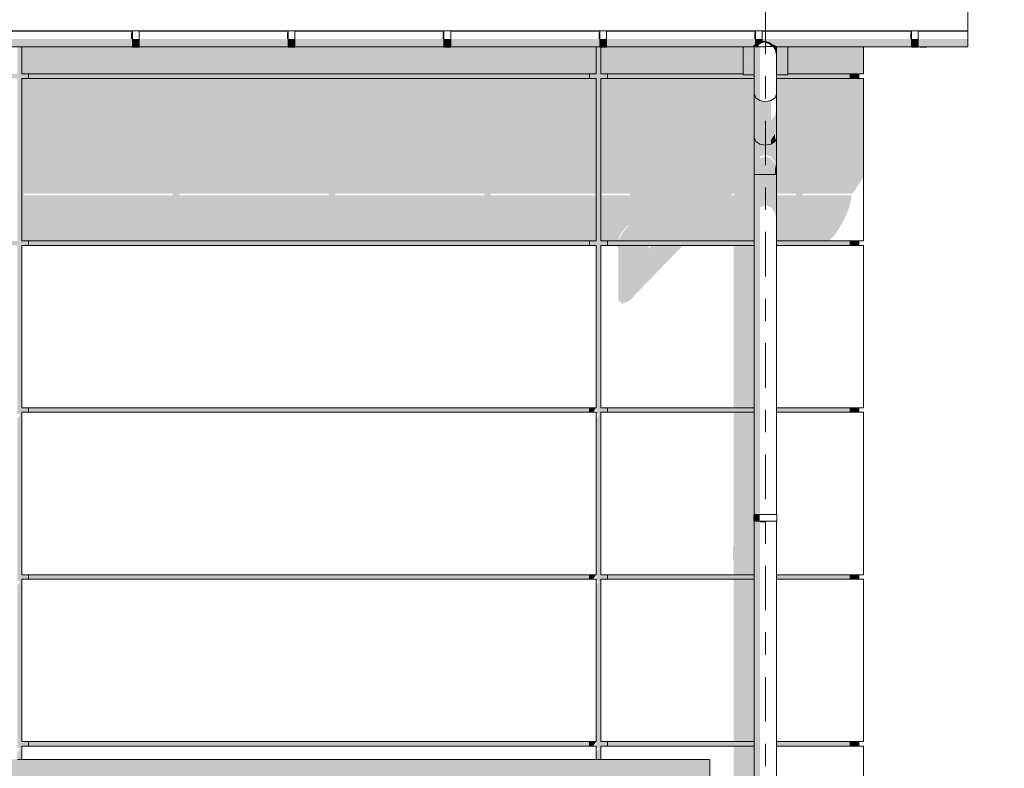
# Model space of a CAD drawing. Header units: metres. Extents: x -111 to -1, y -8 to 26.
# Tile 967 of 1056: x -21.1 to -16.68, y 2.59 to 5.95. Entities that reach past the tile are written whole.
import ezdxf
from ezdxf.enums import TextEntityAlignment as Align

# ---------------------------------------------------------------- set-up
doc = ezdxf.new("R2010")
doc.units = ezdxf.units.M
doc.header["$MEASUREMENT"] = 0
doc.linetypes.add('Raster', pattern=[0.4, 0.2, -0.1, 0, -0.1])
for name, color, linetype in [('10 Fassade', 7, 'Continuous'), ('10 Wand außen', 7, 'Continuous'), ('20 Träger', 7, 'Continuous'), ('30 Dachaufbau', 7, 'Continuous'), ('30 Dachentwässerung', 7, 'Continuous'), ('90 Achsraster', 7, 'Continuous'), ('94 Genehmigungsplanung Bemaßung', 7, 'Continuous')]:
    doc.layers.add(name, color=color, linetype=linetype)
doc.styles.add('ERSTELLTER_STIL_1', font='arial.ttf')
doc.styles.add('ERSTELLTER_STIL_2', font='arial.ttf')
doc.dimstyles.new('ERSTELLTER_STIL__1', dxfattribs={"dimtxt": 0.25, "dimasz": 0.19, "dimexe": 0.18, "dimexo": 0.1, "dimgap": 0, "dimtad": 1, "dimtih": 1, "dimtoh": 1, "dimzin": 0, "dimdsep": 46, "dimtxsty": 'ERSTELLTER_STIL_2', "dimblk": 'ARROWHEAD_6', "dimblk1": 'ARROWHEAD_6', "dimblk2": 'ARROWHEAD_6', "dimcen": 0.09, "dimclrd": 7, "dimclre": 7, "dimclrt": 7, "dimazin": 0, "dimtfac": 1, "dimtdec": 4, "dimtmove": 0, "dimatfit": 3, "dimfxl": 1, "dimtolj": 1, "dimtzin": 0, "dimarcsym": 0})

# ---------------------------------------------------------------- blocks, each defined once
blk = doc.blocks.new('Standard-Rastermarker[9]_1', base_point=(-17.7511, 10))
at = {"layer": '90 Achsraster', "color": 14, "linetype": 'Raster', "lineweight": 18, "true_color": 0xa80000}
blk.add_line((-17.7511, 9), (-17.7511, -1), dxfattribs=at)
at = {"layer": '90 Achsraster', "color": 14, "lineweight": 18, "true_color": 0xa80000, "style": 'ERSTELLTER_STIL_1'}
for tag, p in [('AC_MarkerText_1_0', (-17.7511, 10.5)), ('AC_MarkerText_1_1', (-17.7511, -2.2))]:
    blk.add_attdef(tag, text='', height=0.3, rotation=360, dxfattribs=at).set_placement(p, align=Align.TOP_CENTER)
blk = doc.blocks.new('*D128', base_point=(-27236.1321, 0))
at = {"layer": '94 Genehmigungsplanung Bemaßung', "color": 7, "linetype": 'Continuous', "lineweight": 13}
for p, q in [((-58.1625, 9.3843), (-58.1625, 9.7593)), ((-17.3411, 9.3843), (-17.3411, 9.7593)), ((-58.0625, 9.6718), (-58.2625, 9.4718)), ((-17.2411, 9.6718), (-17.4411, 9.4718)), ((-58.3125, 9.5718), (-58.1625, 9.5718)), ((-58.1625, 9.5718), (-17.3411, 9.5718))]:
    blk.add_line(p, q, dxfattribs=at)
at = {"layer": '94 Genehmigungsplanung Bemaßung', "color": 7, "lineweight": 13, "insert": (-38.1808, 9.6218), "char_height": 0.25, "attachment_point": 7, "style": 'ERSTELLTER_STIL_2'}
blk.add_mtext('\\A1;{\\pql;\\fArial|b0|i0|c0|p0;\\W1.000000;40,82}', dxfattribs=at)
blk = doc.blocks.new('ARROWHEAD_6')
at = {"color": 0, "linetype": 'Continuous', "lineweight": 0}
for p, q in [((-0.5, -0.5), (0.5, 0.5)), ((0, 0), (-1, 0))]:
    blk.add_line(p, q, dxfattribs=at)
blk = doc.blocks.new('*D130', base_point=(-27236.1321, 0))
at = {"layer": '94 Genehmigungsplanung Bemaßung', "color": 7, "linetype": 'Continuous', "lineweight": 13}
for p, q in [((-17.3411, 9.3843), (-17.3411, 9.7593)), ((-2.3419, 9.3843), (-2.3419, 9.7593)), ((-17.2411, 9.6718), (-17.4411, 9.4718)), ((-2.4419, 9.4718), (-2.2419, 9.6718)), ((-17.3411, 9.5718), (-2.3419, 9.5718)), ((-2.3419, 9.5718), (-2.1919, 9.5718))]:
    blk.add_line(p, q, dxfattribs=at)
at = {"layer": '94 Genehmigungsplanung Bemaßung', "color": 7, "lineweight": 13, "insert": (-10.2705, 9.6218), "char_height": 0.25, "attachment_point": 7, "style": 'ERSTELLTER_STIL_2'}
blk.add_mtext('\\A1;{\\pql;\\fArial|b0|i0|c0|p0;\\W1.000000;15,00}', dxfattribs=at)
blk = doc.blocks.new('*D140', base_point=(-27236.1321, 0))
at = {"layer": '94 Genehmigungsplanung Bemaßung', "color": 7, "linetype": 'Continuous', "lineweight": 13}
for p, q in [((-17.7511, 8.6208), (-17.7511, 8.9958)), ((-17.3411, 8.6208), (-17.3411, 8.9958)), ((-17.6511, 8.9083), (-17.8511, 8.7083)), ((-17.4411, 8.7083), (-17.2411, 8.9083)), ((-17.7511, 8.8083), (-17.3411, 8.8083)), ((-17.3411, 8.8083), (-17.1911, 8.8083))]:
    blk.add_line(p, q, dxfattribs=at)

msp = doc.modelspace()

# ---------------------------------------------------------------- hatches: boundary and pattern name
at = {"layer": '10 Fassade', "linetype": 'Continuous', "lineweight": 0, "true_color": 0x000000}
for points in [[(-21.0911, 5.9044), (-21.1111, 5.9044), (-21.1111, 5.9024), (-21.0911, 5.9024)], [(-21.0911, 5.9044), (-21.0911, 5.9024), (-20.595, 5.9024), (-20.595, 5.9044)], [(-20.565, 5.9044), (-20.565, 5.9024), (-19.895, 5.9024), (-19.895, 5.9044)], [(-19.865, 5.9044), (-19.865, 5.9024), (-19.195, 5.9024), (-19.195, 5.9044)], [(-19.165, 5.9044), (-19.165, 5.9024), (-18.5111, 5.9024), (-18.5111, 5.9044)], [(-18.5111, 5.9044), (-18.5111, 5.9024), (-18.495, 5.9024), (-18.495, 5.9044)], [(-18.465, 5.9044), (-18.465, 5.9024), (-17.8511, 5.9024), (-17.8511, 5.9044)], [(-17.6511, 5.9024), (-17.3111, 5.9024), (-17.3111, 5.9044), (-17.6511, 5.9044)], [(-21.1411, 4.94), (-21.1111, 4.94), (-21.1111, 4.916), (-21.1081, 4.916), (-21.1111, 4.9117), (-21.1111, 4.21), (-21.1111, 4.19), (-21.1111, 4.1817), (-21.0969, 4.1817), (-21.1111, 4.1617), (-21.1111, 3.46), (-21.1111, 3.44), (-21.1111, 3.4317), (-21.0969, 3.4317), (-21.1111, 3.4117), (-21.1111, 2.71), (-21.1111, 2.69), (-21.1111, 2.6817), (-21.0969, 2.6817), (-21.1111, 2.6617), (-21.1111, 2.63), (-21.0911, 2.63), (-21.0911, 2.69), (-21.0611, 2.69), (-21.0611, 2.71), (-21.0911, 2.71), (-21.0911, 3.44), (-21.0611, 3.44), (-21.0611, 3.46), (-21.0911, 3.46), (-21.0911, 4.19), (-21.0611, 4.19), (-21.0611, 4.21), (-21.0911, 4.21), (-21.0911, 4.94), (-21.0611, 4.94), (-21.0611, 4.96), (-21.0911, 4.96), (-21.0911, 5.69), (-21.0611, 5.69), (-21.0611, 5.71), (-21.0911, 5.71), (-21.0911, 5.8324), (-21.1111, 5.8324), (-21.1111, 5.71), (-21.1411, 5.71), (-21.1411, 5.69), (-21.1111, 5.69), (-21.1111, 4.96), (-21.1411, 4.96)], [(-21.0911, 5.71), (-18.5111, 5.71), (-18.5111, 5.8324), (-19.165, 5.8324), (-19.165, 5.8304), (-19.195, 5.8304), (-19.195, 5.8324), (-19.865, 5.8324), (-19.865, 5.8304), (-19.895, 5.8304), (-19.895, 5.8324), (-20.565, 5.8324), (-20.565, 5.8304), (-20.595, 5.8304), (-20.595, 5.8324), (-21.0911, 5.8324)], [(-18.5411, 5.71), (-18.5411, 5.69), (-18.5111, 5.69), (-18.5111, 4.96), (-18.5411, 4.96), (-18.5411, 4.94), (-18.5111, 4.94), (-18.5111, 4.916), (-18.5081, 4.916), (-18.5111, 4.9117), (-18.5111, 4.21), (-18.5111, 4.19), (-18.5111, 4.1817), (-18.4969, 4.1817), (-18.5111, 4.1617), (-18.5111, 3.46), (-18.5111, 3.44), (-18.5111, 3.4317), (-18.4969, 3.4317), (-18.5111, 3.4117), (-18.5111, 2.71), (-18.5111, 2.69), (-18.5111, 2.6817), (-18.4969, 2.6817), (-18.5111, 2.6617), (-18.5111, 2.63), (-18.4911, 2.63), (-18.4911, 2.69), (-18.4611, 2.69), (-18.4611, 2.71), (-18.4911, 2.71), (-18.4911, 3.44), (-18.4611, 3.44), (-18.4611, 3.46), (-18.4911, 3.46), (-18.4911, 4.19), (-18.4611, 4.19), (-18.4611, 4.21), (-18.4911, 4.21), (-18.4911, 4.94), (-18.4611, 4.94), (-18.4611, 4.96), (-18.4911, 4.96), (-18.4911, 5.69), (-18.4611, 5.69), (-18.4611, 5.71), (-18.4911, 5.71), (-18.4911, 5.8304), (-18.495, 5.8304), (-18.495, 5.8324), (-18.5111, 5.8324), (-18.5111, 5.71)], [(-18.4911, 5.8304), (-18.4911, 5.71), (-17.8511, 5.71), (-17.8511, 5.8324), (-18.465, 5.8324), (-18.465, 5.8304)], [(-17.6511, 5.8324), (-17.6511, 5.71), (-17.3111, 5.71), (-17.3111, 5.8324)], [(-21.0611, 5.71), (-21.0611, 5.69), (-18.5411, 5.69), (-18.5411, 5.71)], [(-18.4611, 5.71), (-18.4611, 5.69), (-17.8011, 5.69), (-17.8011, 5.7062), (-17.8511, 5.7062), (-17.8511, 5.71)], [(-17.6511, 5.7062), (-17.7011, 5.7062), (-17.7011, 5.69), (-17.3706, 5.69), (-17.3706, 5.71), (-17.6511, 5.71)], [(-17.3706, 5.71), (-17.3706, 5.69), (-17.3311, 5.69), (-17.3311, 5.71)], [(-17.7011, 5.69), (-17.7011, 5.1716), (-17.6131, 5.1716), (-17.6146, 5.164), (-17.7011, 5.164), (-17.7011, 4.96), (-17.4638, 4.96), (-17.4333, 4.995), (-17.3983, 5.0539), (-17.3726, 5.1157), (-17.3633, 5.164), (-17.5846, 5.164), (-17.5831, 5.1716), (-17.3593, 5.1716), (-17.3111, 5.2465), (-17.3111, 5.69)], [(-21.0611, 4.96), (-21.0611, 4.94), (-18.5411, 4.94), (-18.5411, 4.96)], [(-18.4611, 4.94), (-17.8011, 4.94), (-17.8011, 4.96), (-18.4611, 4.96)], [(-17.7011, 4.94), (-17.3706, 4.94), (-17.3706, 4.96), (-17.7011, 4.96)], [(-17.3706, 4.96), (-17.3706, 4.94), (-17.3311, 4.94), (-17.3311, 4.96)], [(-20.5196, 4.94), (-20.5515, 4.94), (-20.5512, 4.9393), (-20.5212, 4.9393)], [(-19.8196, 4.94), (-19.8515, 4.94), (-19.8512, 4.9393), (-19.8212, 4.9393)], [(-19.1515, 4.94), (-19.1512, 4.9393), (-19.1212, 4.9393), (-19.1196, 4.94)], [(-18.4515, 4.94), (-18.4512, 4.9393), (-18.4212, 4.9393), (-18.4196, 4.94)], [(-18.4173, 4.94), (-18.4173, 4.9337), (-18.4115, 4.9307), (-18.4115, 4.6915), (-18.3932, 4.6774), (-18.3615, 4.6915), (-18.1216, 4.94), (-18.261, 4.94), (-18.2749, 4.9256), (-18.2749, 4.94)], [(-17.8011, 4.94), (-17.894, 4.94), (-17.894, 4.21), (-17.8011, 4.21)], [(-21.0611, 4.21), (-21.0611, 4.19), (-18.5411, 4.19), (-18.5411, 4.21)], [(-18.5111, 4.21), (-18.5411, 4.21), (-18.5411, 4.19), (-18.5252, 4.19)], [(-17.8011, 4.21), (-18.4611, 4.21), (-18.4611, 4.19), (-17.8011, 4.19)], [(-17.7011, 4.21), (-17.7011, 4.19), (-17.3706, 4.19), (-17.3706, 4.21)], [(-17.3706, 4.21), (-17.3706, 4.19), (-17.3311, 4.19), (-17.3311, 4.21)], [(-17.8969, 3.5306), (-17.894, 3.5291), (-17.894, 3.46), (-17.8011, 3.46), (-17.8011, 3.7), (-17.8031, 3.7), (-17.8031, 3.73), (-17.8011, 3.73), (-17.8011, 4.19), (-17.894, 4.19), (-17.894, 3.593), (-17.8969, 3.5875)], [(-17.7011, 3.7), (-17.7011, 3.6972), (-17.6991, 3.7)], [(-21.0611, 3.44), (-18.5411, 3.44), (-18.5411, 3.46), (-21.0611, 3.46)], [(-18.5111, 3.46), (-18.5411, 3.46), (-18.5411, 3.44), (-18.5252, 3.44)], [(-17.8011, 3.46), (-18.4611, 3.46), (-18.4611, 3.44), (-17.8011, 3.44)], [(-17.7011, 3.44), (-17.3706, 3.44), (-17.3706, 3.46), (-17.7011, 3.46)], [(-17.3706, 3.46), (-17.3706, 3.44), (-17.3311, 3.44), (-17.3311, 3.46)], [(-17.894, 2.71), (-17.8011, 2.71), (-17.8011, 3.44), (-17.894, 3.44)], [(-21.0611, 2.69), (-18.5411, 2.69), (-18.5411, 2.71), (-21.0611, 2.71)], [(-18.5111, 2.71), (-18.5411, 2.71), (-18.5411, 2.69), (-18.5252, 2.69)], [(-17.8011, 2.71), (-18.4611, 2.71), (-18.4611, 2.69), (-17.8011, 2.69)], [(-17.3706, 2.71), (-17.7011, 2.71), (-17.7011, 2.69), (-17.3706, 2.69)], [(-17.3706, 2.71), (-17.3706, 2.69), (-17.3311, 2.69), (-17.3311, 2.71)], [(-17.894, 2.69), (-17.894, 1.96), (-17.8011, 1.96), (-17.8011, 2), (-17.8031, 2), (-17.8031, 2.03), (-17.8011, 2.03), (-17.8011, 2.69)]]:
    msp.add_hatch(color=18, dxfattribs=at).paths.add_polyline_path(points)
h = msp.add_hatch(color=18, dxfattribs=at)
h.paths.add_polyline_path([(-18.5111, 5.69), (-21.0911, 5.69), (-21.0911, 4.96), (-18.5111, 4.96), (-18.5111, 5.164), (-18.9846, 5.164), (-18.9831, 5.1716), (-18.5111, 5.1716)])
h.paths.add_polyline_path([(-21.0846, 5.164), (-21.0831, 5.1716), (-20.4131, 5.1716), (-20.4146, 5.164)], flags=0)
h.paths.add_polyline_path([(-20.3846, 5.164), (-20.3831, 5.1716), (-19.7131, 5.1716), (-19.7146, 5.164)], flags=0)
h.paths.add_polyline_path([(-19.6846, 5.164), (-19.6831, 5.1716), (-19.0131, 5.1716), (-19.0146, 5.164)], flags=0)
h = msp.add_hatch(color=18, dxfattribs=at)
h.paths.add_polyline_path([(-18.4911, 5.69), (-18.4911, 5.1716), (-18.3594, 5.1716), (-18.3584, 5.164), (-18.4911, 5.164), (-18.4911, 4.96), (-17.8011, 4.96), (-17.8011, 5.69)])
h.paths.add_polyline_path([(-18.4107, 4.966), (-18.414, 4.966), (-18.399, 4.995), (-18.3673, 5.0303), (-18.3632, 5.0332), (-18.3699, 5.022), (-18.3932, 4.996), (-18.4059, 4.9715)], flags=0)
h.paths.add_polyline_path([(-17.894, 5.164), (-17.9054, 5.164), (-17.898, 5.1716), (-17.894, 5.1716)], flags=0)
at = {"layer": '10 Wand außen', "linetype": 'Continuous', "lineweight": 0, "true_color": 0x000000}
for points in [[(-22.5084, 2.63), (-22.4284, 2.55), (-18.0811, 2.55), (-18.0011, 2.63)], [(-18.0011, 2.63), (-18.0811, 2.55), (-18.0811, 2.01), (-18.0511, 1.98), (-18.0011, 1.98)]]:
    msp.add_hatch(color=18, dxfattribs=at).paths.add_polyline_path(points)
at = {"layer": '20 Träger', "linetype": 'Continuous', "lineweight": 0, "true_color": 0x000000}
for points in [[(-17.795, 5.9044), (-17.8511, 5.9044), (-17.8511, 5.9024), (-17.795, 5.9024)], [(-17.6511, 5.9044), (-17.765, 5.9044), (-17.765, 5.9024), (-17.6511, 5.9024)], [(-17.7011, 5.7062), (-17.6511, 5.7062), (-17.6511, 5.8324), (-17.7011, 5.8324)]]:
    msp.add_hatch(color=18, dxfattribs=at).paths.add_polyline_path(points)
h = msp.add_hatch(color=18, dxfattribs=at)
h.paths.add_polyline_path([(-17.8511, 5.8324), (-17.8511, 5.7062), (-17.8011, 5.7062), (-17.8011, 5.8324)])
h.paths.add_polyline_path([(-17.8039, 5.7641), (-17.8252, 5.7568), (-17.8247, 5.7578), (-17.8048, 5.7646)], flags=0)
at = {"layer": '30 Dachentwässerung', "linetype": 'Continuous', "lineweight": 0, "true_color": 0x000000}
for points in [[(-20.595, 5.8965), (-20.6005, 5.8965), (-20.6005, 5.8674), (-20.595, 5.8674)], [(-19.9005, 5.8965), (-19.9005, 5.8674), (-19.895, 5.8674), (-19.895, 5.8965)], [(-19.195, 5.8965), (-19.2005, 5.8965), (-19.2005, 5.8674), (-19.195, 5.8674)], [(-18.495, 5.8965), (-18.5005, 5.8965), (-18.5005, 5.8674), (-18.495, 5.8674)], [(-17.795, 5.8965), (-17.8005, 5.8965), (-17.8005, 5.8674), (-17.795, 5.8674)], [(-17.1005, 5.8965), (-17.1005, 5.8674), (-17.095, 5.8674), (-17.095, 5.8965)], [(-17.0261, 5.9044), (-17.0561, 5.9044), (-17.0561, 5.9024), (-17.0261, 5.9024)], [(-20.595, 5.8674), (-21.265, 5.8674), (-21.265, 5.8418), (-20.595, 5.8418)], [(-21.265, 5.8324), (-20.595, 5.8324), (-20.595, 5.8418), (-21.265, 5.8418)], [(-20.595, 5.8403), (-20.565, 5.8403), (-20.565, 5.8674), (-20.595, 5.8674)], [(-20.595, 5.8304), (-20.565, 5.8304), (-20.565, 5.8403), (-20.595, 5.8403)], [(-20.565, 5.8418), (-19.895, 5.8418), (-19.895, 5.8674), (-20.565, 5.8674)], [(-20.565, 5.8324), (-19.895, 5.8324), (-19.895, 5.8418), (-20.565, 5.8418)], [(-19.895, 5.8403), (-19.865, 5.8403), (-19.865, 5.8674), (-19.895, 5.8674)], [(-19.895, 5.8304), (-19.865, 5.8304), (-19.865, 5.8403), (-19.895, 5.8403)], [(-19.865, 5.8674), (-19.865, 5.8418), (-19.195, 5.8418), (-19.195, 5.8674)], [(-19.195, 5.8418), (-19.865, 5.8418), (-19.865, 5.8324), (-19.195, 5.8324)], [(-19.195, 5.8403), (-19.165, 5.8403), (-19.165, 5.8674), (-19.195, 5.8674)], [(-19.195, 5.8304), (-19.165, 5.8304), (-19.165, 5.8403), (-19.195, 5.8403)], [(-19.165, 5.8674), (-19.165, 5.8418), (-18.495, 5.8418), (-18.495, 5.8674)], [(-19.165, 5.8418), (-19.165, 5.8324), (-18.495, 5.8324), (-18.495, 5.8418)], [(-18.495, 5.8403), (-18.465, 5.8403), (-18.465, 5.8674), (-18.495, 5.8674)], [(-18.495, 5.8304), (-18.465, 5.8304), (-18.465, 5.8403), (-18.495, 5.8403)], [(-17.795, 5.8674), (-18.465, 5.8674), (-18.465, 5.8418), (-17.795, 5.8418)], [(-17.795, 5.8418), (-18.465, 5.8418), (-18.465, 5.8324), (-17.8068, 5.8324), (-17.8001, 5.8391), (-17.795, 5.8405)], [(-17.8001, 5.8391), (-17.8068, 5.8324), (-17.8001, 5.8324)], [(-17.795, 5.8405), (-17.8001, 5.8391), (-17.8001, 5.8324), (-17.7818, 5.8324), (-17.7818, 5.8466), (-17.7881, 5.8403), (-17.795, 5.8385)], [(-17.795, 5.8674), (-17.795, 5.8403), (-17.7881, 5.8403), (-17.7818, 5.8466), (-17.765, 5.8512), (-17.765, 5.8674)], [(-17.7881, 5.8403), (-17.795, 5.8403), (-17.795, 5.8385)], [(-17.765, 5.8512), (-17.7818, 5.8466), (-17.7818, 5.8397), (-17.771, 5.847), (-17.7568, 5.8524), (-17.7568, 5.8568), (-17.765, 5.8546)], [(-17.765, 5.8674), (-17.765, 5.8546), (-17.7568, 5.8568), (-17.7318, 5.8501), (-17.7235, 5.8418), (-17.095, 5.8418), (-17.095, 5.8674)], [(-17.7568, 5.8568), (-17.7568, 5.8524), (-17.7318, 5.8429), (-17.7318, 5.8501)], [(-17.7235, 5.8418), (-17.7318, 5.8501), (-17.7318, 5.8429), (-17.7251, 5.8334), (-17.7135, 5.8334), (-17.7135, 5.8391)], [(-17.7235, 5.8418), (-17.7135, 5.8391), (-17.7078, 5.8334), (-17.702, 5.8334), (-17.7011, 5.8324), (-17.095, 5.8324), (-17.095, 5.8403), (-17.095, 5.8418)], [(-17.7135, 5.8391), (-17.7135, 5.8334), (-17.7078, 5.8334)], [(-17.095, 5.8403), (-17.065, 5.8403), (-17.065, 5.8674), (-17.095, 5.8674)], [(-17.095, 5.8304), (-17.065, 5.8304), (-17.065, 5.8403), (-17.095, 5.8403)], [(-17.065, 5.8418), (-16.8411, 5.8418), (-16.8411, 5.8674), (-17.065, 5.8674)], [(-17.065, 5.8418), (-17.065, 5.8403), (-17.065, 5.8324), (-16.8411, 5.8324), (-16.8411, 5.8418)], [(-17.8011, 5.8324), (-17.8011, 5.6201), (-17.7944, 5.6028), (-17.7944, 5.8324)], [(-17.7818, 5.8324), (-17.7944, 5.8324), (-17.7944, 5.6028), (-17.7761, 5.5902), (-17.7761, 5.8324)], [(-17.7761, 5.8294), (-17.759, 5.8294), (-17.7539, 5.8324), (-17.7761, 5.8324)], [(-17.7194, 5.8334), (-17.7078, 5.817), (-17.7078, 5.8334)], [(-17.7078, 5.8334), (-17.7078, 5.817), (-17.7011, 5.7817), (-17.7011, 5.8324), (-17.702, 5.8334)], [(-17.0561, 5.8304), (-17.0261, 5.8304), (-17.0261, 5.8324), (-17.0561, 5.8324)], [(-17.7944, 5.6028), (-17.8011, 5.6201), (-17.8011, 5.4242), (-17.7944, 5.407)], [(-17.7761, 5.5902), (-17.7944, 5.6028), (-17.7944, 5.407), (-17.7761, 5.3943)], [(-17.7511, 5.5855), (-17.7761, 5.5902), (-17.7761, 5.3943), (-17.7511, 5.3897)], [(-17.7261, 5.5902), (-17.7511, 5.5855), (-17.7511, 5.3897), (-17.7261, 5.3943)], [(-17.7011, 5.5611), (-17.7078, 5.5246), (-17.7078, 5.4443), (-17.7011, 5.4808)], [(-17.7078, 5.5246), (-17.7261, 5.4978), (-17.7261, 5.4176), (-17.7078, 5.4443)], [(-17.7078, 5.4415), (-17.7261, 5.4148), (-17.7261, 5.3943), (-17.7078, 5.407)], [(-17.7011, 5.4242), (-17.7011, 5.478), (-17.7078, 5.4415), (-17.7078, 5.407)], [(-17.7944, 5.407), (-17.8011, 5.4242), (-17.8011, 5.2585), (-17.7944, 5.2585)], [(-17.7761, 5.3943), (-17.7944, 5.407), (-17.7944, 5.2585), (-17.7761, 5.2585)], [(-17.7261, 5.3943), (-17.7261, 5.3384), (-17.7078, 5.3125), (-17.7078, 5.407)], [(-17.7078, 5.407), (-17.7078, 5.3125), (-17.7011, 5.2772), (-17.7011, 5.4242)], [(-17.7761, 5.3943), (-17.7761, 5.3384), (-17.7511, 5.3479), (-17.7511, 5.3897)], [(-17.7511, 5.3897), (-17.7511, 5.3479), (-17.7261, 5.3384), (-17.7261, 5.3943)], [(-17.7761, 5.2585), (-17.7511, 5.2585), (-17.7511, 5.3402), (-17.7761, 5.3308)], [(-17.7511, 5.2585), (-17.7261, 5.2585), (-17.7261, 5.3308), (-17.7511, 5.3402)], [(-17.7261, 5.3308), (-17.7261, 5.2585), (-17.7078, 5.2585), (-17.7078, 5.3049)], [(-17.7078, 5.2585), (-17.7011, 5.2585), (-17.7011, 5.2695), (-17.7078, 5.3049)], [(-17.7944, 5.2585), (-17.8011, 5.2585), (-17.8011, 3.73), (-17.7944, 3.73)], [(-17.7761, 5.2585), (-17.7944, 5.2585), (-17.7944, 3.73), (-17.7761, 3.73)], [(-17.7761, 5.111), (-17.7511, 5.1205), (-17.7511, 5.2585), (-17.7761, 5.2585)], [(-17.7261, 5.2585), (-17.7511, 5.2585), (-17.7511, 5.1205), (-17.7261, 5.111)], [(-17.7078, 5.2585), (-17.7261, 5.2585), (-17.7261, 5.111), (-17.7078, 5.0852)], [(-17.7078, 5.0852), (-17.7011, 5.0498), (-17.7011, 5.2585), (-17.7078, 5.2585)], [(-17.8031, 3.7), (-17.7961, 3.7), (-17.7961, 3.73), (-17.8031, 3.73)], [(-17.7961, 3.7), (-17.7771, 3.7), (-17.7771, 3.73), (-17.7961, 3.73)], [(-17.8011, 2.03), (-17.7944, 2.03), (-17.7944, 3.7), (-17.8011, 3.7)], [(-17.7761, 3.7), (-17.7944, 3.7), (-17.7944, 2.03), (-17.7761, 2.03)], [(-17.7761, 3.6959), (-17.754, 3.6959), (-17.7511, 3.6977), (-17.7511, 3.7), (-17.7761, 3.7)], [(-17.7261, 3.7), (-17.7511, 3.7), (-17.7511, 3.6977), (-17.7267, 3.6977), (-17.7261, 3.698)], [(-17.7078, 3.7), (-17.7261, 3.7), (-17.7261, 3.698), (-17.7078, 3.698)], [(-17.7078, 3.698), (-17.7077, 3.6977), (-17.7011, 3.6977), (-17.7011, 3.7), (-17.7078, 3.7)]]:
    msp.add_hatch(color=18, dxfattribs=at).paths.add_polyline_path(points)

# ---------------------------------------------------------------- linework, layer by layer
at = {"layer": '10 Fassade', "color": 7, "linetype": 'Continuous', "lineweight": 13}
for p, q in [((-21.0911, 5.9024), (-21.0911, 5.9044)), ((-18.5111, 5.9024), (-18.5111, 5.9044)), ((-17.3111, 5.9024), (-17.3111, 5.9044)), ((-21.0911, 5.71), (-21.0911, 5.8324)), ((-18.5111, 5.71), (-18.5111, 5.8324)), ((-18.4911, 5.71), (-18.4911, 5.8304)), ((-17.3111, 5.71), (-17.3111, 5.8324)), ((-21.0911, 5.71), (-18.5111, 5.71)), ((-21.0611, 5.69), (-21.0611, 5.71)), ((-18.5411, 5.69), (-18.5411, 5.71)), ((-18.4911, 5.71), (-17.8511, 5.71)), ((-18.4611, 5.69), (-18.4611, 5.71)), ((-17.6511, 5.71), (-17.3111, 5.71)), ((-17.3706, 5.69), (-17.3706, 5.71)), ((-17.3311, 5.69), (-17.3311, 5.71)), ((-21.0911, 4.96), (-21.0911, 5.69)), ((-21.0911, 5.69), (-18.5111, 5.69)), ((-18.5111, 4.96), (-18.5111, 5.69)), ((-18.4911, 4.96), (-18.4911, 5.69)), ((-18.4911, 5.69), (-17.8011, 5.69)), ((-17.7011, 5.69), (-17.3111, 5.69)), ((-17.3111, 4.96), (-17.3111, 5.69)), ((-21.0911, 4.96), (-18.5111, 4.96)), ((-21.0611, 4.94), (-21.0611, 4.96)), ((-18.5411, 4.94), (-18.5411, 4.96)), ((-18.4911, 4.96), (-17.8011, 4.96)), ((-18.4611, 4.94), (-18.4611, 4.96)), ((-17.7011, 4.96), (-17.3111, 4.96)), ((-17.3706, 4.94), (-17.3706, 4.96)), ((-17.3311, 4.94), (-17.3311, 4.96)), ((-21.0911, 4.21), (-21.0911, 4.94)), ((-21.0911, 4.94), (-18.5111, 4.94)), ((-18.5111, 4.21), (-18.5111, 4.94)), ((-18.4911, 4.21), (-18.4911, 4.94)), ((-18.4911, 4.94), (-17.8011, 4.94)), ((-17.7011, 4.94), (-17.3111, 4.94)), ((-17.3111, 4.21), (-17.3111, 4.94)), ((-21.0911, 4.21), (-18.5111, 4.21)), ((-21.0611, 4.19), (-21.0611, 4.21)), ((-18.5411, 4.19), (-18.5411, 4.21)), ((-18.4911, 4.21), (-17.8011, 4.21)), ((-18.4611, 4.19), (-18.4611, 4.21)), ((-17.7011, 4.21), (-17.3111, 4.21)), ((-17.3706, 4.19), (-17.3706, 4.21)), ((-17.3311, 4.19), (-17.3311, 4.21)), ((-21.0911, 3.46), (-21.0911, 4.19)), ((-21.0911, 4.19), (-18.5111, 4.19)), ((-18.5111, 3.46), (-18.5111, 4.19)), ((-18.4911, 3.46), (-18.4911, 4.19)), ((-18.4911, 4.19), (-17.8011, 4.19)), ((-17.7011, 4.19), (-17.3111, 4.19)), ((-17.3111, 3.46), (-17.3111, 4.19)), ((-21.0911, 3.46), (-18.5111, 3.46)), ((-21.0611, 3.44), (-21.0611, 3.46)), ((-18.5411, 3.44), (-18.5411, 3.46)), ((-18.4911, 3.46), (-17.8011, 3.46)), ((-18.4611, 3.44), (-18.4611, 3.46)), ((-17.7011, 3.46), (-17.3111, 3.46)), ((-17.3706, 3.44), (-17.3706, 3.46)), ((-17.3311, 3.44), (-17.3311, 3.46)), ((-21.0911, 2.71), (-21.0911, 3.44)), ((-21.0911, 3.44), (-18.5111, 3.44)), ((-18.5111, 2.71), (-18.5111, 3.44)), ((-18.4911, 2.71), (-18.4911, 3.44)), ((-18.4911, 3.44), (-17.8011, 3.44)), ((-17.7011, 3.44), (-17.3111, 3.44)), ((-17.3111, 2.71), (-17.3111, 3.44)), ((-21.0911, 2.71), (-18.5111, 2.71)), ((-21.0611, 2.69), (-21.0611, 2.71)), ((-18.5411, 2.69), (-18.5411, 2.71)), ((-18.4911, 2.71), (-17.8011, 2.71)), ((-18.4611, 2.69), (-18.4611, 2.71)), ((-17.7011, 2.71), (-17.3111, 2.71)), ((-17.3706, 2.69), (-17.3706, 2.71)), ((-17.3311, 2.69), (-17.3311, 2.71)), ((-21.0911, 2.69), (-18.5111, 2.69)), ((-21.0911, 2.63), (-21.0911, 2.69)), ((-18.5111, 2.63), (-18.5111, 2.69)), ((-18.4911, 2.69), (-17.8011, 2.69)), ((-18.4911, 2.63), (-18.4911, 2.69)), ((-17.7011, 2.69), (-17.3111, 2.69)), ((-17.3111, 1.96), (-17.3111, 2.69)), ((-21.1111, 2.63), (-21.0911, 2.63)), ((-21.0911, 2.63), (-18.5111, 2.63)), ((-18.5111, 2.63), (-18.4911, 2.63)), ((-18.4911, 2.63), (-18.0011, 2.63)), ((-18.0011, 2.63), (-18.0011, 1.96))]:
    msp.add_line(p, q, dxfattribs=at)
at = {"layer": '20 Träger', "color": 7, "linetype": 'Continuous', "lineweight": 18}
for p, q in [((-17.8511, 5.9044), (-17.8511, 5.9024)), ((-17.6511, 5.9044), (-17.6511, 5.9024)), ((-17.8511, 5.8324), (-17.8511, 5.7062)), ((-17.6511, 5.8324), (-17.6511, 5.7062)), ((-17.8511, 5.7062), (-17.8011, 5.7062)), ((-17.7011, 5.7062), (-17.6511, 5.7062))]:
    msp.add_line(p, q, dxfattribs=at)
at = {"layer": '30 Dachaufbau', "color": 7, "linetype": 'Continuous', "lineweight": 13}
for p, q in [((-16.8411, 6.0035), (-16.8411, 5.9044)), ((-20.595, 5.9044), (-21.265, 5.9044)), ((-19.895, 5.9044), (-20.565, 5.9044)), ((-19.195, 5.9044), (-19.865, 5.9044)), ((-18.495, 5.9044), (-19.165, 5.9044)), ((-17.795, 5.9044), (-18.465, 5.9044)), ((-17.095, 5.9044), (-17.765, 5.9044)), ((-16.8411, 5.9044), (-17.065, 5.9044))]:
    msp.add_line(p, q, dxfattribs=at)
at = {"layer": '30 Dachentwässerung', "color": 7, "linetype": 'Continuous', "lineweight": 13}
for p, q in [((-20.595, 5.9024), (-21.265, 5.9024)), ((-20.595, 5.8674), (-20.595, 5.9044)), ((-20.595, 5.9044), (-20.565, 5.9044)), ((-20.565, 5.8674), (-20.565, 5.9044)), ((-19.895, 5.9024), (-20.565, 5.9024)), ((-19.895, 5.8674), (-19.895, 5.9044)), ((-19.895, 5.9044), (-19.865, 5.9044)), ((-19.865, 5.8674), (-19.865, 5.9044)), ((-19.195, 5.9024), (-19.865, 5.9024)), ((-19.195, 5.8674), (-19.195, 5.9044)), ((-19.195, 5.9044), (-19.165, 5.9044)), ((-19.165, 5.8674), (-19.165, 5.9044)), ((-18.495, 5.9024), (-19.165, 5.9024)), ((-18.495, 5.8674), (-18.495, 5.9044)), ((-18.495, 5.9044), (-18.465, 5.9044)), ((-18.465, 5.8674), (-18.465, 5.9044)), ((-17.795, 5.9024), (-18.465, 5.9024)), ((-17.795, 5.8674), (-17.795, 5.9044)), ((-17.795, 5.9044), (-17.765, 5.9044)), ((-17.765, 5.8674), (-17.765, 5.9044)), ((-17.095, 5.9024), (-17.765, 5.9024)), ((-17.095, 5.8674), (-17.095, 5.9044)), ((-17.095, 5.9044), (-17.065, 5.9044)), ((-17.065, 5.8674), (-17.065, 5.9044)), ((-16.8411, 5.9024), (-17.065, 5.9024)), ((-17.0561, 5.9044), (-17.0561, 5.9024)), ((-17.0261, 5.9044), (-17.0261, 5.9024)), ((-16.8411, 5.9024), (-16.8411, 5.8674)), ((-20.595, 5.8403), (-20.595, 5.8674)), ((-20.595, 5.8304), (-20.595, 5.8403)), ((-20.565, 5.8403), (-20.565, 5.8674)), ((-20.565, 5.8304), (-20.565, 5.8403)), ((-19.895, 5.8403), (-19.895, 5.8674)), ((-19.895, 5.8304), (-19.895, 5.8403)), ((-19.865, 5.8403), (-19.865, 5.8674)), ((-19.865, 5.8304), (-19.865, 5.8403)), ((-19.195, 5.8403), (-19.195, 5.8674)), ((-19.195, 5.8304), (-19.195, 5.8403)), ((-19.165, 5.8403), (-19.165, 5.8674)), ((-19.165, 5.8304), (-19.165, 5.8403)), ((-18.495, 5.8403), (-18.495, 5.8674)), ((-18.495, 5.8304), (-18.495, 5.8403)), ((-18.465, 5.8403), (-18.465, 5.8674)), ((-18.465, 5.8304), (-18.465, 5.8403)), ((-17.8068, 5.8324), (-17.8001, 5.8391)), ((-17.795, 5.8405), (-17.8001, 5.8391)), ((-17.795, 5.8403), (-17.795, 5.8674)), ((-17.795, 5.8385), (-17.795, 5.8403)), ((-17.765, 5.8512), (-17.765, 5.8674)), ((-17.765, 5.8546), (-17.7568, 5.8568)), ((-17.7568, 5.8568), (-17.7318, 5.8501)), ((-17.7318, 5.8501), (-17.7235, 5.8418)), ((-17.7235, 5.8418), (-17.7135, 5.8391)), ((-17.7135, 5.8391), (-17.7078, 5.8334)), ((-17.095, 5.8403), (-17.095, 5.8674)), ((-17.095, 5.8304), (-17.095, 5.8403)), ((-17.065, 5.8403), (-17.065, 5.8674)), ((-17.065, 5.8304), (-17.065, 5.8403)), ((-16.8411, 5.8674), (-16.8411, 5.8418)), ((-16.8411, 5.8418), (-16.8411, 5.8324)), ((-21.265, 5.8324), (-20.595, 5.8324)), ((-20.595, 5.8304), (-20.565, 5.8304)), ((-20.565, 5.8324), (-19.895, 5.8324)), ((-19.895, 5.8304), (-19.865, 5.8304)), ((-19.865, 5.8324), (-19.195, 5.8324)), ((-19.195, 5.8304), (-19.165, 5.8304)), ((-19.165, 5.8324), (-18.495, 5.8324)), ((-18.495, 5.8304), (-18.465, 5.8304)), ((-18.465, 5.8324), (-17.8068, 5.8324)), ((-17.8001, 5.8324), (-17.8068, 5.8324)), ((-17.8011, 5.8324), (-17.8011, 5.6201)), ((-17.7818, 5.8324), (-17.8001, 5.8324)), ((-17.7568, 5.8324), (-17.7818, 5.8324)), ((-17.7539, 5.8324), (-17.7568, 5.8324)), ((-17.7511, 5.8334), (-17.7539, 5.8334)), ((-17.7261, 5.8334), (-17.7511, 5.8334)), ((-17.7078, 5.8334), (-17.7261, 5.8334)), ((-17.702, 5.8334), (-17.7078, 5.8334)), ((-17.095, 5.8324), (-17.7011, 5.8324)), ((-17.7011, 5.8324), (-17.7011, 5.6201)), ((-17.095, 5.8304), (-17.065, 5.8304)), ((-16.8411, 5.8324), (-17.065, 5.8324)), ((-17.0561, 5.8324), (-17.0561, 5.8304)), ((-17.0261, 5.8304), (-17.0561, 5.8304)), ((-17.0261, 5.8324), (-17.0261, 5.8304)), ((-17.7944, 5.6028), (-17.8011, 5.6201)), ((-17.8011, 5.6201), (-17.8011, 5.4242)), ((-17.7011, 5.6201), (-17.7078, 5.6028)), ((-17.7011, 5.6201), (-17.7011, 5.4242)), ((-17.7761, 5.5902), (-17.7944, 5.6028)), ((-17.7511, 5.5855), (-17.7761, 5.5902)), ((-17.7261, 5.5902), (-17.7511, 5.5855)), ((-17.7078, 5.6028), (-17.7261, 5.5902)), ((-17.7944, 5.407), (-17.8011, 5.4242)), ((-17.8011, 5.4242), (-17.8011, 5.2585)), ((-17.7761, 5.3943), (-17.7944, 5.407)), ((-17.7078, 5.407), (-17.7261, 5.3943)), ((-17.7011, 5.4242), (-17.7078, 5.407)), ((-17.7011, 5.4242), (-17.7011, 5.2585)), ((-17.7511, 5.3897), (-17.7761, 5.3943)), ((-17.7261, 5.3943), (-17.7511, 5.3897)), ((-17.8011, 5.2585), (-17.8011, 3.73)), ((-17.7944, 5.2585), (-17.8011, 5.2585)), ((-17.7761, 5.2585), (-17.7944, 5.2585)), ((-17.7511, 5.2585), (-17.7761, 5.2585)), ((-17.7261, 5.2585), (-17.7511, 5.2585)), ((-17.7078, 5.2585), (-17.7261, 5.2585)), ((-17.7011, 5.2585), (-17.7078, 5.2585)), ((-17.7011, 5.2585), (-17.7011, 3.73)), ((-17.8031, 3.73), (-17.7961, 3.73)), ((-17.8031, 3.7), (-17.8031, 3.73)), ((-17.7961, 3.73), (-17.7771, 3.73)), ((-17.7771, 3.73), (-17.7511, 3.73)), ((-17.7511, 3.73), (-17.7251, 3.73)), ((-17.7251, 3.73), (-17.7061, 3.73)), ((-17.7061, 3.73), (-17.6991, 3.73)), ((-17.6991, 3.7), (-17.6991, 3.73)), ((-17.8031, 3.7), (-17.7961, 3.7)), ((-17.8011, 3.7), (-17.8011, 2.03)), ((-17.7961, 3.7), (-17.7771, 3.7)), ((-17.7771, 3.7), (-17.7511, 3.7)), ((-17.7511, 3.7), (-17.7251, 3.7)), ((-17.7251, 3.7), (-17.7061, 3.7)), ((-17.7061, 3.7), (-17.6991, 3.7)), ((-17.7011, 3.7), (-17.7011, 2.03))]:
    msp.add_line(p, q, dxfattribs=at)

# ---------------------------------------------------------------- block references
at = {"layer": '90 Achsraster', "color": 7, "linetype": 'Continuous', "lineweight": 18}
msp.add_blockref('Standard-Rastermarker[9]_1', (-17.7511, 10), dxfattribs=at)

# ---------------------------------------------------------------- dimensions: what is measured, and where the dimension line sits
at = {"layer": '94 Genehmigungsplanung Bemaßung', "color": 7, "linetype": 'Continuous', "lineweight": 13}
for base, p1, p2, picture, middle in [((-2.3419, 9.5718), (-17.3411, -0.4), (-2.3419, 25.35), '*D130', (-9.8517, 9.7468)), ((-17.3411, 8.8083), (-17.7511, 10.35), (-17.3411, -0.4), '*D140', (-18.0422, 8.9833)), ((-17.3411, 9.5718), (-58.1625, 3.35), (-17.3411, -0.4), '*D128', (-37.762, 9.7468))]:
    dim = msp.add_linear_dim(base=base, p1=p1, p2=p2, dimstyle='ERSTELLTER_STIL__1', dxfattribs=at)
    dim.commit()
    dim.dimension.update_dxf_attribs({"geometry": picture, "text_midpoint": middle, "dimtype": 160})

doc.saveas('drawing.dxf')
